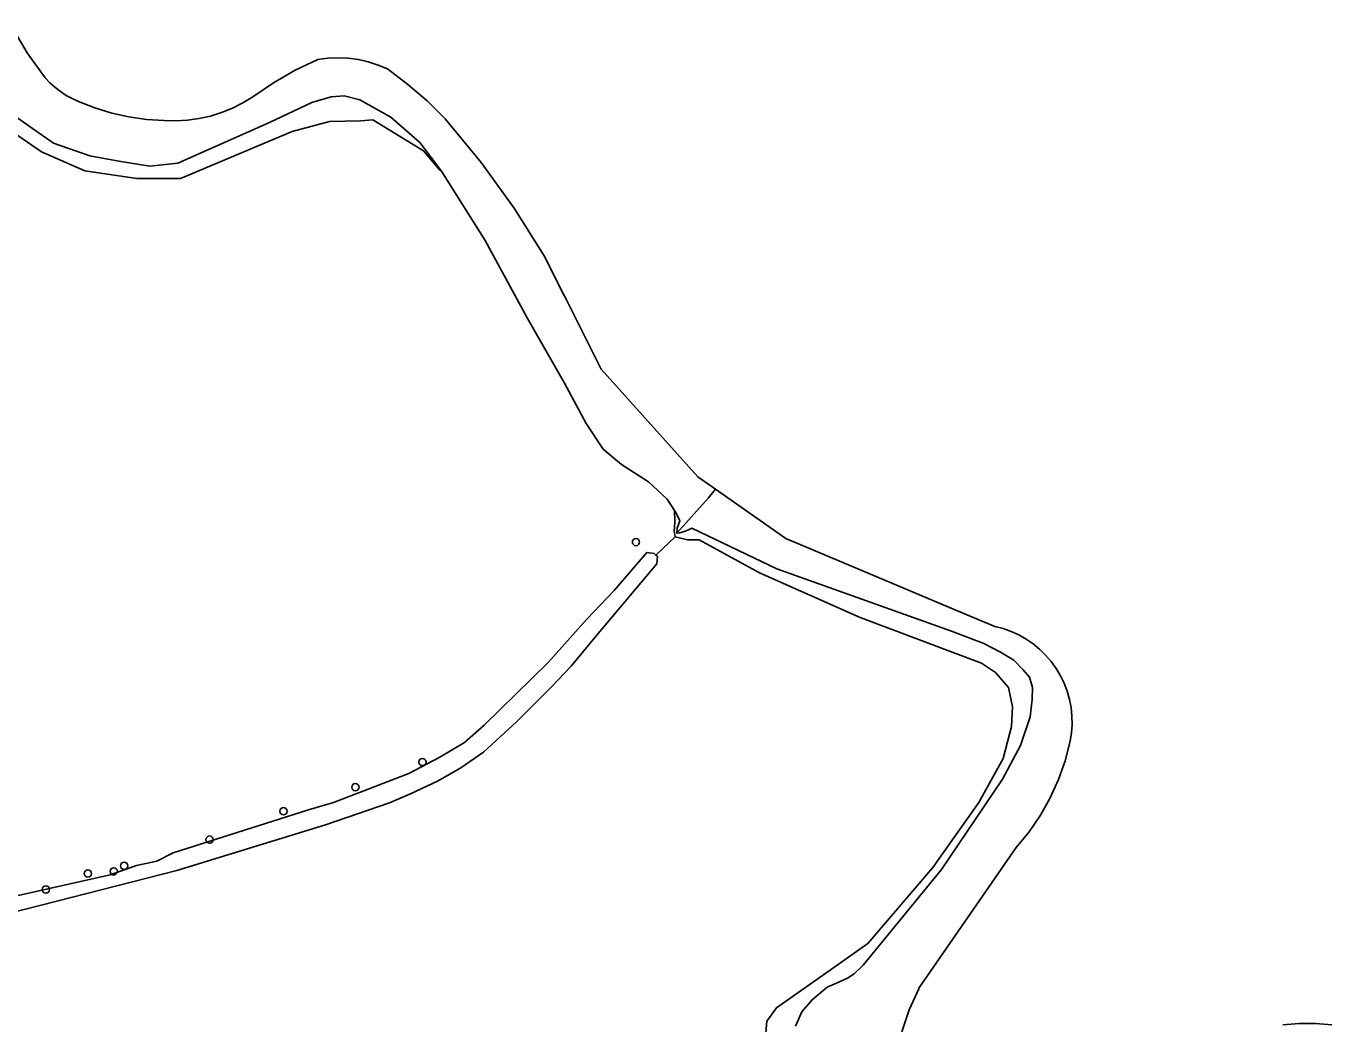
# Model space of a CAD drawing. Extents: x 162879 to 165540, y 384011 to 385181.
# Drawn here: x 165233.6 to 165409.6, y 384603.8 to 384738.3 of the extents above; entities that cross this region are included whole.
import ezdxf

# ---------------------------------------------------------------- set-up
doc = ezdxf.new("R2010")
doc.units = 0
for name, color, linetype in [('IMGEO_Boom', 7, 'Continuous'), ('IMGEO_Grasland_agrarisch', 7, 'Continuous'), ('IMGEO_Oever', 7, 'Continuous'), ('IMGEO_Rivier', 7, 'Continuous'), ('IMGEO_Waterloop', 7, 'Continuous')]:
    doc.layers.add(name, color=color, linetype=linetype)

msp = doc.modelspace()

# ---------------------------------------------------------------- linework, layer by layer
at = {"layer": 'IMGEO_Boom'}
for centre in [(165315.81, 384668.72), (165287.02, 384639.07), (165277.99, 384635.68), (165268.31, 384632.43), (165258.34, 384628.61), (165245.42, 384624.33), (165246.82, 384625.07), (165241.94, 384624.04), (165236.26, 384621.88)]:
    msp.add_circle(centre, 0.489, dxfattribs=at)
at = {"layer": 'IMGEO_Grasland_agrarisch'}
for points in [[(165222.31, 384618.77), (165244.92, 384623.88), (165248.48, 384625.12), (165251.23, 384625.69), (165253.41, 384626.83), (165271.66, 384632.64), (165275.04, 384633.63), (165285.21, 384637.51), (165289.37, 384639.74), (165292.71, 384641.68), (165295.33, 384644.02), (165303.94, 384652.44), (165309.18, 384658.35), (165312.88, 384662.21), (165317.27, 384667.32), (165318.27, 384667.2), (165318.49, 384666.98), (165321.1, 384669.45), (165320.94, 384670.22), (165320.98, 384670.65), (165321.05, 384671.54), (165321, 384673), (165320.01, 384674.52), (165317.5, 384676.83), (165313.85, 384679.19), (165311.39, 384681.25), (165309.09, 384684.71), (165306.16, 384690.14), (165301.14, 384698.96), (165295.46, 384709.38), (165289.6, 384718.72), (165289.36, 384718.88), (165287.17, 384721.45), (165280.32, 384725.67), (165278.72, 384725.51), (165274.5, 384725.42), (165269.48, 384724.07), (165254.42, 384717.74), (165248.55, 384717.74), (165241.52, 384718.76), (165235.68, 384721.32), (165230.61, 384724.82)], [(165333.22, 384601.49), (165333.45, 384604.13), (165334.75, 384605.95), (165342.62, 384611.47), (165347.06, 384614.59), (165355.81, 384624.83), (165362.03, 384633.63), (165365.32, 384639.54), (165366.43, 384643.87), (165366.57, 384646.49), (165366, 384649.11), (165364.25, 384651.16), (165362.39, 384652.38), (165346.04, 384658.57), (165332.47, 384664.58), (165324.32, 384669.03), (165322.74, 384669.03), (165321.1, 384669.45), (165318.49, 384666.98), (165318.7, 384666.76), (165318.63, 384665.77), (165310.47, 384656.12), (165307.06, 384652), (165304.38, 384649.17), (165299.71, 384644.48), (165295.25, 384640.38), (165292.22, 384638.29), (165289.17, 384636.54), (165285.42, 384634.8), (165282.58, 384633.57), (165273.96, 384630.62), (165253.93, 384624.43), (165225.39, 384617.17)]]:
    msp.add_lwpolyline(points, dxfattribs=at)
at = {"layer": 'IMGEO_Oever'}
for points in [[(165230.61, 384724.82), (165235.68, 384721.32), (165241.52, 384718.76), (165248.55, 384717.74), (165254.42, 384717.74), (165269.48, 384724.07), (165274.5, 384725.42), (165278.72, 384725.51), (165280.32, 384725.67), (165287.17, 384721.45), (165289.36, 384718.88), (165289.6, 384718.72), (165286.67, 384722.59), (165282.77, 384726.01), (165278.58, 384728.35), (165276.47, 384728.89), (165274.73, 384728.74), (165272.1, 384727.97), (165266.41, 384725.27), (165254.04, 384719.79), (165250.28, 384719.41), (165246.13, 384720.06), (165242.2, 384720.78), (165237.29, 384722.5), (165234.48, 384724.47), (165232.49, 384725.86)], [(165337.29, 384603.46), (165338.16, 384605.41), (165339.55, 384607.01), (165341.57, 384608.7), (165342.93, 384609.31), (165344.39, 384609.99), (165345.27, 384610.57), (165346.45, 384611.67), (165356.99, 384624.58), (165365.22, 384636.76), (165367.62, 384641.3), (165368.92, 384645.16), (165369.21, 384647.51), (165369.26, 384649.11), (165368.84, 384650.51), (165367.96, 384651.55), (165366.74, 384652.81), (165364.93, 384653.86), (165362.71, 384655.04), (165358.34, 384656.72), (165334.8, 384665.11), (165323.35, 384670.58), (165322.89, 384670.39), (165322.2, 384670.1), (165321.71, 384669.98), (165321.31, 384669.94), (165321.36, 384670.6), (165321.7, 384671.57), (165321.12, 384672.81), (165321, 384673), (165321.05, 384671.54), (165320.98, 384670.65), (165320.94, 384670.22), (165321.1, 384669.45), (165322.74, 384669.03), (165324.32, 384669.03), (165332.47, 384664.58), (165346.04, 384658.57), (165362.39, 384652.38), (165364.25, 384651.16), (165366, 384649.11), (165366.57, 384646.49), (165366.43, 384643.87), (165365.32, 384639.54), (165362.03, 384633.63), (165355.81, 384624.83), (165347.06, 384614.59), (165342.62, 384611.47), (165334.75, 384605.95), (165333.45, 384604.13), (165333.22, 384601.49)]]:
    msp.add_lwpolyline(points, dxfattribs=at)
at = {"layer": 'IMGEO_Rivier'}
for points in [[(165232.49, 384725.86), (165234.48, 384724.47), (165237.29, 384722.5), (165242.2, 384720.78), (165246.13, 384720.06), (165250.28, 384719.41), (165254.04, 384719.79), (165266.41, 384725.27), (165272.1, 384727.97), (165274.73, 384728.74), (165276.47, 384728.89), (165278.58, 384728.35), (165282.77, 384726.01), (165286.67, 384722.59), (165289.6, 384718.72), (165295.46, 384709.38), (165301.14, 384698.96), (165306.16, 384690.14), (165309.09, 384684.71), (165311.39, 384681.25), (165313.85, 384679.19), (165317.5, 384676.83), (165320.01, 384674.52), (165321, 384673), (165321.12, 384672.81), (165321.7, 384671.57), (165321.36, 384670.6), (165321.31, 384669.94), (165325.57, 384674.67), (165326.54, 384675.85), (165324.15, 384677.53), (165311.13, 384692.05), (165307.47, 384699.32), (165306.43, 384701.38), (165306.1, 384702.04), (165303.44, 384707.31), (165299.38, 384713.74), (165294.93, 384719.91), (165290.1, 384725.78), (165287.65, 384728.19), (165285.05, 384730.43), (165282.3, 384732.51), (165281.04, 384733.04), (165279.73, 384733.47), (165278.39, 384733.77), (165277.02, 384733.96), (165275.65, 384734.02), (165274.28, 384733.97), (165272.91, 384733.79), (165269.88, 384732.33), (165266.95, 384730.65), (165264.16, 384728.77), (165262.82, 384727.94), (165261.41, 384727.23), (165259.95, 384726.64), (165258.45, 384726.16), (165256.91, 384725.82), (165255.35, 384725.61), (165253.78, 384725.52), (165252.2, 384725.57), (165249.83, 384725.71), (165247.47, 384726.04), (165245.15, 384726.56), (165242.88, 384727.25), (165240.67, 384728.13), (165239.82, 384728.51), (165239.01, 384728.95), (165238.23, 384729.46), (165237.5, 384730.03), (165236.82, 384730.65), (165236.19, 384731.33), (165233.75, 384734.7), (165231.64, 384738.28)], [(165351.62, 384602.71), (165352.63, 384605.66), (165353.91, 384608.49), (165353.94, 384608.56), (165367.07, 384627.56), (165368.79, 384629.66), (165370.31, 384631.89), (165371.64, 384634.24), (165372.76, 384636.7), (165373.65, 384639.25), (165374.33, 384641.87), (165374.51, 384643), (165374.58, 384644.13), (165374.56, 384645.27), (165374.45, 384646.41), (165374.23, 384647.52), (165373.92, 384648.62), (165373.51, 384649.68), (165373.02, 384650.71), (165372.43, 384651.69), (165371.77, 384652.61), (165371.02, 384653.48), (165370.21, 384654.28), (165369.33, 384655), (165368.39, 384655.64), (165367.4, 384656.21), (165366.36, 384656.68), (165365.29, 384657.06), (165364.19, 384657.35), (165358.07, 384659.92), (165348.26, 384664.05), (165336.01, 384669.2), (165326.54, 384675.85), (165325.57, 384674.67), (165321.31, 384669.94), (165321.71, 384669.98), (165322.2, 384670.1), (165322.89, 384670.39), (165323.35, 384670.58), (165334.8, 384665.11), (165358.34, 384656.72), (165362.71, 384655.04), (165364.93, 384653.86), (165366.74, 384652.81), (165367.96, 384651.55), (165368.84, 384650.51), (165369.26, 384649.11), (165369.21, 384647.51), (165368.92, 384645.16), (165367.62, 384641.3), (165365.22, 384636.76), (165356.99, 384624.58), (165346.45, 384611.67), (165345.27, 384610.57), (165344.39, 384609.99), (165342.93, 384609.31), (165341.57, 384608.7), (165339.55, 384607.01), (165338.16, 384605.41), (165337.29, 384603.46)], [(165409.6, 384603.65), (165407.4, 384603.83), (165405.19, 384603.82), (165402.98, 384603.62)]]:
    msp.add_lwpolyline(points, dxfattribs=at)
at = {"layer": 'IMGEO_Waterloop'}
msp.add_lwpolyline([(165225.39, 384617.17), (165253.93, 384624.43), (165273.96, 384630.62), (165282.58, 384633.57), (165285.42, 384634.8), (165289.17, 384636.54), (165292.22, 384638.29), (165295.25, 384640.38), (165299.71, 384644.48), (165304.38, 384649.17), (165307.06, 384652), (165310.47, 384656.12), (165318.63, 384665.77), (165318.7, 384666.76), (165318.49, 384666.98), (165318.27, 384667.2), (165317.27, 384667.32), (165312.88, 384662.21), (165309.18, 384658.35), (165303.94, 384652.44), (165295.33, 384644.02), (165292.71, 384641.68), (165289.37, 384639.74), (165285.21, 384637.51), (165275.04, 384633.63), (165271.66, 384632.64), (165253.41, 384626.83), (165251.23, 384625.69), (165248.48, 384625.12), (165244.92, 384623.88), (165222.31, 384618.77)], dxfattribs=at)

doc.saveas('drawing.dxf')
